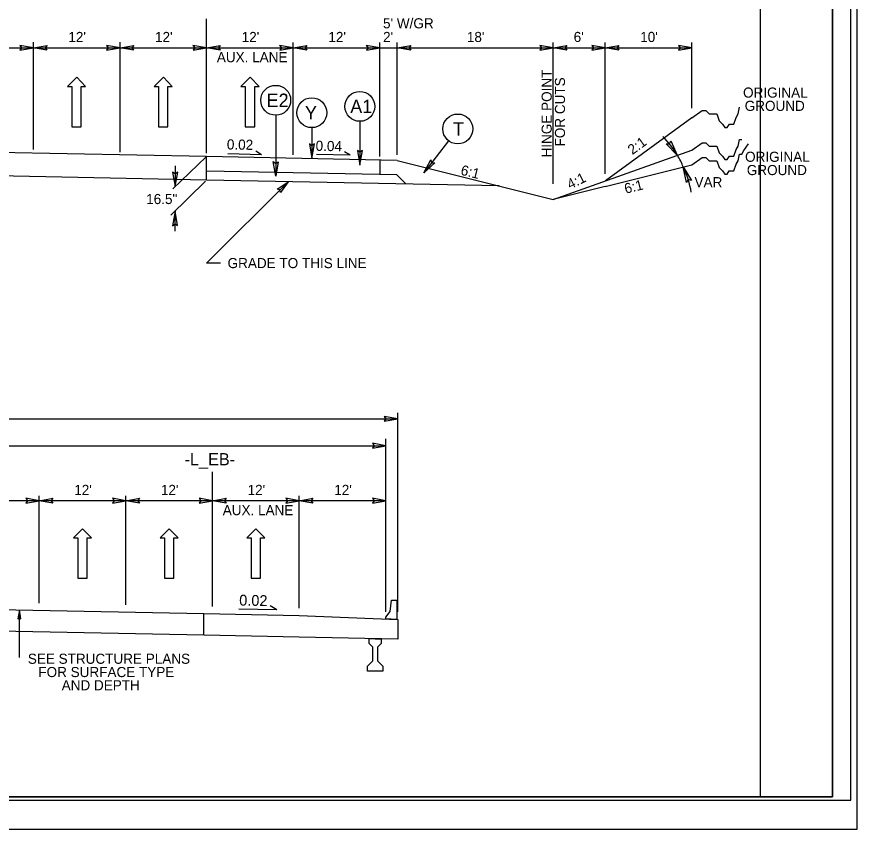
# Model space of a CAD drawing. Extents: x 1640342 to 1730599, y 538663 to 843747.
# Drawn here: x 1730061 to 1730177.4, y 539625.5 to 539738 of the extents above; entities that cross this region are included whole.
import ezdxf

# ---------------------------------------------------------------- set-up
doc = ezdxf.new("R2010")
doc.units = 0
for name, color, linetype in [('Default', 7, 'Continuous'), ('Prop Dimension Text', 7, 'Continuous'), ('Prop Terminator CELL', 7, 'Continuous'), ('Sheet Clip Boundary CELL', 7, 'Continuous'), ('Sheet Layout Plan Border', 7, 'Continuous'), ('Sheet Plan CELL', 7, 'Continuous'), ('Sheet Plan Layout CELL', 7, 'Continuous'), ('Sheet Plot Border Inside CELL', 7, 'Continuous'), ('Sheet Plot Border Outside CELL', 7, 'Continuous'), ('Typical Hinge Slope Interstate CELL', 7, 'Continuous'), ('Typical ID Circle CELL', 7, 'Continuous'), ('Typical Pavement Slope CELL', 7, 'Continuous'), ('Typical Pavement Slope Information CELL', 7, 'Continuous'), ('Typical Terminator CELL', 7, 'Continuous'), ('Typical Text Centerline CELL', 7, 'Continuous'), ('Typical Text General CELL', 7, 'Continuous'), ('Typical Text ID Circle CELL', 7, 'Continuous')]:
    doc.layers.add(name, color=color, linetype=linetype)

msp = doc.modelspace()

# ---------------------------------------------------------------- linework, layer by layer
at = {"layer": 'Default'}
for p, q in [((1730087.31, 539719.13), (1730087.31, 539737.7)), ((1730063.33, 539719.61), (1730063.33, 539734.47)), ((1730075.33, 539719.25), (1730075.33, 539734.46)), ((1730087.31, 539719.13), (1730087.31, 539734.46)), ((1730099.31, 539718.89), (1730099.31, 539734.44)), ((1730111.31, 539718.89), (1730111.31, 539734.44)), ((1730111.31, 539718.65), (1730111.31, 539734.44)), ((1730113.71, 539718.89), (1730113.71, 539734.44)), ((1730135.32, 539714.85), (1730135.32, 539734.44)), ((1730142.52, 539716.26), (1730142.52, 539734.44)), ((1730154.52, 539725.33), (1730154.52, 539734.44)), ((1730051.33, 539733.7), (1730063.33, 539733.7)), ((1730063.33, 539733.7), (1730075.33, 539733.7)), ((1730075.33, 539733.7), (1730087.33, 539733.7)), ((1730087.33, 539733.7), (1730099.33, 539733.7)), ((1730099.33, 539733.7), (1730111.33, 539733.7)), ((1730099.33, 539733.7), (1730111.33, 539733.7)), ((1730111.33, 539733.7), (1730113.71, 539733.7)), ((1730113.71, 539733.7), (1730135.31, 539733.7)), ((1730135.31, 539733.7), (1730142.51, 539733.7)), ((1730142.51, 539733.7), (1730154.51, 539733.7)), ((1730069.33, 539729.61), (1730068.05, 539728.35)), ((1730070.57, 539728.35), (1730069.33, 539729.61)), ((1730081.33, 539729.61), (1730080.05, 539728.35)), ((1730082.57, 539728.35), (1730081.33, 539729.61)), ((1730093.33, 539729.61), (1730092.05, 539728.35)), ((1730094.57, 539728.35), (1730093.33, 539729.61)), ((1730068.05, 539728.35), (1730068.65, 539728.35)), ((1730068.65, 539728.35), (1730068.65, 539722.75)), ((1730069.97, 539722.75), (1730069.97, 539728.35)), ((1730069.97, 539728.35), (1730070.57, 539728.35)), ((1730080.05, 539728.35), (1730080.65, 539728.35)), ((1730080.65, 539728.35), (1730080.65, 539722.75)), ((1730081.97, 539722.75), (1730081.97, 539728.35)), ((1730081.97, 539728.35), (1730082.57, 539728.35)), ((1730092.05, 539728.35), (1730092.65, 539728.35)), ((1730092.65, 539728.35), (1730092.65, 539722.75)), ((1730093.97, 539722.75), (1730093.97, 539728.35)), ((1730093.97, 539728.35), (1730094.57, 539728.35)), ((1730068.65, 539722.75), (1730069.97, 539722.75)), ((1730080.65, 539722.75), (1730081.97, 539722.75)), ((1730092.65, 539722.75), (1730093.97, 539722.75)), ((1730087.27, 539718.61), (1730082.62, 539714.16)), ((1730082.96, 539717.35), (1730082.96, 539714.48)), ((1730087.15, 539715.23), (1730082.38, 539710.54)), ((1730082.94, 539708.33), (1730082.94, 539711.08)), ((1730113.78, 539655.61), (1730113.78, 539683.13)), ((1729958.11, 539682.31), (1730113.78, 539682.31)), ((1730112.15, 539655.61), (1730112.15, 539679.55)), ((1729959.73, 539678.6), (1730112.15, 539678.6)), ((1730088.15, 539656.33), (1730088.15, 539674.98)), ((1730064.15, 539656.81), (1730064.15, 539671.68)), ((1730076.15, 539656.57), (1730076.15, 539671.68)), ((1730088.15, 539656.33), (1730088.15, 539671.68)), ((1730100.15, 539656.09), (1730100.15, 539671.68)), ((1730064.15, 539670.98), (1730052.15, 539670.98)), ((1730076.15, 539670.98), (1730064.15, 539670.98)), ((1730088.15, 539670.98), (1730076.15, 539670.98)), ((1730100.15, 539670.98), (1730088.15, 539670.98)), ((1730112.15, 539670.98), (1730100.15, 539670.98)), ((1730070.15, 539667.11), (1730068.87, 539665.85)), ((1730071.39, 539665.85), (1730070.15, 539667.11)), ((1730082.15, 539667.11), (1730080.87, 539665.85)), ((1730083.39, 539665.85), (1730082.15, 539667.11)), ((1730094.15, 539667.11), (1730092.87, 539665.85)), ((1730095.39, 539665.85), (1730094.15, 539667.11)), ((1730068.87, 539665.85), (1730069.47, 539665.85)), ((1730069.47, 539665.85), (1730069.47, 539660.25)), ((1730070.79, 539660.25), (1730070.79, 539665.85)), ((1730070.79, 539665.85), (1730071.39, 539665.85)), ((1730080.87, 539665.85), (1730081.47, 539665.85)), ((1730081.47, 539665.85), (1730081.47, 539660.25)), ((1730082.79, 539660.25), (1730082.79, 539665.85)), ((1730082.79, 539665.85), (1730083.39, 539665.85)), ((1730092.87, 539665.85), (1730093.47, 539665.85)), ((1730093.47, 539665.85), (1730093.47, 539660.25)), ((1730094.79, 539660.25), (1730094.79, 539665.85)), ((1730094.79, 539665.85), (1730095.39, 539665.85)), ((1730069.47, 539660.25), (1730070.79, 539660.25)), ((1730081.47, 539660.25), (1730082.79, 539660.25)), ((1730093.47, 539660.25), (1730094.79, 539660.25))]:
    msp.add_line(p, q, dxfattribs=at)
for points in [[(1730061.46, 539733.38), (1730063.33, 539733.7), (1730061.45, 539734.03), (1730061.69, 539733.7)], [(1730065.21, 539733.38), (1730063.33, 539733.7), (1730065.22, 539734.03), (1730064.98, 539733.7)], [(1730073.46, 539733.38), (1730075.33, 539733.7), (1730073.45, 539734.03), (1730073.69, 539733.7)], [(1730077.21, 539733.38), (1730075.33, 539733.7), (1730077.22, 539734.03), (1730076.98, 539733.7)], [(1730085.44, 539733.38), (1730087.31, 539733.7), (1730085.43, 539734.03), (1730085.67, 539733.7)], [(1730089.19, 539733.38), (1730087.31, 539733.7), (1730089.2, 539734.03), (1730088.96, 539733.7)], [(1730097.44, 539733.38), (1730099.31, 539733.7), (1730097.43, 539734.03), (1730097.67, 539733.7)], [(1730101.19, 539733.38), (1730099.31, 539733.7), (1730101.2, 539734.03), (1730100.96, 539733.7)], [(1730109.44, 539733.38), (1730111.31, 539733.7), (1730109.43, 539734.03), (1730109.67, 539733.7)], [(1730115.59, 539733.38), (1730113.71, 539733.7), (1730115.6, 539734.03), (1730115.36, 539733.7)], [(1730133.45, 539733.38), (1730135.32, 539733.7), (1730133.43, 539734.03), (1730133.67, 539733.7)], [(1730137.19, 539733.38), (1730135.32, 539733.7), (1730137.2, 539734.03), (1730136.96, 539733.7)], [(1730140.65, 539733.38), (1730142.52, 539733.7), (1730140.63, 539734.03), (1730140.87, 539733.7)], [(1730144.39, 539733.38), (1730142.52, 539733.7), (1730144.4, 539734.03), (1730144.16, 539733.7)], [(1730152.64, 539733.38), (1730154.51, 539733.7), (1730152.63, 539734.03), (1730152.87, 539733.7)], [(1730151.58, 539720.81), (1730152.49, 539718.81), (1730150.95, 539720.39), (1730151.42, 539720.38)], [(1730153.76, 539715.07), (1730153.29, 539717.21), (1730154.47, 539715.34), (1730154.01, 539715.45)], [(1730153.76, 539715.07), (1730153.29, 539717.21), (1730154.47, 539715.34), (1730154.01, 539715.45)], [(1730111.9, 539681.99), (1730113.78, 539682.31), (1730111.89, 539682.65), (1730112.13, 539682.31)], [(1730110.28, 539678.28), (1730112.15, 539678.6), (1730110.27, 539678.94), (1730110.51, 539678.6)], [(1730062.28, 539670.66), (1730064.15, 539670.98), (1730062.27, 539671.32), (1730062.51, 539670.98)], [(1730066.03, 539670.66), (1730064.15, 539670.98), (1730066.04, 539671.32), (1730065.8, 539670.98)], [(1730074.28, 539670.66), (1730076.15, 539670.98), (1730074.27, 539671.32), (1730074.51, 539670.98)], [(1730078.03, 539670.66), (1730076.15, 539670.98), (1730078.04, 539671.32), (1730077.8, 539670.98)], [(1730086.28, 539670.66), (1730088.15, 539670.98), (1730086.27, 539671.32), (1730086.51, 539670.98)], [(1730090.03, 539670.66), (1730088.15, 539670.98), (1730090.04, 539671.32), (1730089.8, 539670.98)], [(1730098.28, 539670.66), (1730100.15, 539670.98), (1730098.27, 539671.32), (1730098.51, 539670.98)], [(1730102.03, 539670.66), (1730100.15, 539670.98), (1730102.04, 539671.32), (1730101.8, 539670.98)], [(1730110.28, 539670.66), (1730112.15, 539670.98), (1730110.27, 539671.32), (1730110.51, 539670.98)]]:
    msp.add_lwpolyline(points, close=True, dxfattribs=at)
at = {"layer": 'Prop Terminator CELL'}
msp.add_lwpolyline([(1730097.1, 539714.11), (1730098.59, 539715.16), (1730097.54, 539713.66), (1730097.47, 539714.05)], close=True, dxfattribs=at)
at = {"layer": 'Sheet Clip Boundary CELL'}
msp.add_lwpolyline([(1729883.99, 539630), (1730163.99, 539630), (1730163.99, 539797.7), (1730126.14, 539797.7), (1730126.14, 539840), (1729883.99, 539840)], close=True, dxfattribs=at)
at = {"layer": 'Sheet Layout Plan Border'}
msp.add_lwpolyline([(1729883.99, 539630), (1730163.99, 539630), (1730163.99, 539797.7), (1730126.14, 539797.7), (1730126.14, 539840), (1729883.99, 539840)], close=True, dxfattribs=at)
at = {"layer": 'Sheet Plan CELL'}
for points in [[(1730174, 539840), (1729873.99, 539840), (1729873.99, 539630), (1730173.99, 539630)], [(1729873.99, 539630), (1729873.99, 539840), (1730133.98, 539840), (1730133.99, 539809.99), (1730173.99, 539809.99), (1730173.99, 539630)]]:
    msp.add_lwpolyline(points, close=True, dxfattribs=at)
at = {"layer": 'Sheet Plan Layout CELL'}
msp.add_lwpolyline([(1729873.99, 539840), (1729873.99, 539630), (1730173.99, 539630), (1730173.99, 539797.7), (1730126.14, 539797.7), (1730126.14, 539840)], close=True, dxfattribs=at)
at = {"layer": 'Sheet Plot Border Inside CELL'}
msp.add_lwpolyline([(1729843.29, 539629.5), (1730176.49, 539629.5), (1730176.49, 539840.5), (1729843.29, 539840.5)], close=True, dxfattribs=at)
at = {"layer": 'Sheet Plot Border Outside CELL'}
msp.add_lwpolyline([(1729840.69, 539625.5), (1730177.39, 539625.5), (1730177.39, 539844.5), (1729840.69, 539844.5)], close=True, dxfattribs=at)
at = {"layer": 'Typical Hinge Slope Interstate CELL'}
for points in [[(1730154.51, 539723.99), (1730155.95, 539725), (1730156.42, 539725), (1730156.89, 539724.54), (1730157.2, 539724.54), (1730157.67, 539724.54), (1730157.98, 539724.54), (1730158.29, 539723.6), (1730158.76, 539723.14), (1730159.07, 539722.67), (1730159.38, 539722.67), (1730159.69, 539723.14), (1730160, 539723.14), (1730160.31, 539723.14), (1730160.62, 539724.07), (1730160.93, 539724.54), (1730161.09, 539725.47)], [(1730154.51, 539719.53), (1730155.95, 539720.55), (1730156.42, 539720.55), (1730156.89, 539720.08), (1730157.2, 539720.08), (1730157.67, 539720.08), (1730157.98, 539720.08), (1730158.29, 539719.14), (1730158.76, 539718.68), (1730159.07, 539718.21), (1730159.38, 539718.21), (1730159.69, 539718.68), (1730160, 539718.68), (1730160.31, 539718.68), (1730160.62, 539719.61), (1730160.93, 539720.08), (1730161.09, 539721.01), (1730161.4, 539721.01)], [(1730154.51, 539717.51), (1730155.95, 539718.52), (1730156.42, 539718.52), (1730156.88, 539718.06), (1730157.19, 539718.06), (1730157.66, 539718.06), (1730157.97, 539718.06), (1730158.28, 539717.12), (1730158.75, 539716.66), (1730159.06, 539716.19), (1730159.37, 539716.19), (1730159.68, 539716.66), (1730159.99, 539716.66), (1730160.31, 539716.66), (1730160.62, 539717.59), (1730160.93, 539718.06), (1730161.08, 539718.99), (1730161.4, 539718.99), (1730161.71, 539719.46), (1730162.02, 539719.93), (1730162.33, 539720.39)]]:
    msp.add_lwpolyline(points, dxfattribs=at)
for centre, start, end in [((1730142.02, 539712.83), 29.7519, 45.5036), ((1730142.51, 539711.81), 8.9538, 26.5701), ((1730142.51, 539711.81), 8.9538, 26.5701)]:
    msp.add_arc(centre, 12.06, start, end, dxfattribs=at)
msp.add_ellipse((1730142.4, 539719.42), major_axis=(10.89, -5.19), ratio=0.5, start_param=0.463735, end_param=0.681536, dxfattribs=at)
at = {"layer": 'Typical ID Circle CELL'}
for p, q in [((1730096.88, 539724.36), (1730096.88, 539715.92)), ((1730108.53, 539723.52), (1730108.53, 539717.47)), ((1730101.88, 539722.64), (1730101.88, 539718.37)), ((1730120.83, 539720.82), (1730117.4, 539716.38))]:
    msp.add_line(p, q, dxfattribs=at)
for centre in [(1730096.88, 539726.43), (1730108.53, 539725.59), (1730101.88, 539724.71), (1730122.09, 539722.46)]:
    msp.add_circle(centre, 2.07, dxfattribs=at)
at = {"layer": 'Typical Pavement Slope CELL'}
for p, q in [((1730154.51, 539723.99), (1730142.53, 539715.28)), ((1730087.31, 539718.64), (1730040.5, 539719.57)), ((1730135.31, 539712.71), (1730154.51, 539719.53)), ((1730087.31, 539715.39), (1730087.31, 539718.64)), ((1730113.71, 539718.11), (1730087.31, 539718.64)), ((1730111.31, 539718.16), (1730111.31, 539716.14)), ((1730113.71, 539718.11), (1730135.31, 539712.71)), ((1730113.66, 539716.09), (1730087.34, 539716.62)), ((1730142.51, 539714.51), (1730154.51, 539717.51)), ((1730087.31, 539715.39), (1730040.5, 539716.32)), ((1730127.84, 539714.58), (1730087.31, 539715.39)), ((1730113.66, 539716.09), (1730114.91, 539714.84)), ((1730142.51, 539714.51), (1730135.31, 539712.71)), ((1730086.94, 539652.35), (1730086.94, 539655.35))]:
    msp.add_line(p, q, dxfattribs=at)
for points in [[(1730112.15, 539654.61), (1730112.15, 539654.86), (1730112.73, 539655.63), (1730112.9, 539657.22), (1730113.65, 539657.22), (1730113.65, 539654.55)], [(1730041.94, 539656.25), (1730086.94, 539655.35)], [(1730086.94, 539655.35), (1730100.15, 539655.09), (1730113.78, 539654.54)], [(1730113.65, 539654.55), (1730112.15, 539654.61)], [(1730113.78, 539654.54), (1730113.78, 539651.82)], [(1730086.94, 539652.35), (1730041.94, 539653.25)], [(1730113.78, 539651.82), (1730100.15, 539652.09), (1730086.94, 539652.35)], [(1730109.82, 539651.9), (1730110.65, 539651.88), (1730111.48, 539651.86)], [(1730109.82, 539651.21), (1730109.82, 539651.9)], [(1730111.48, 539651.86), (1730111.48, 539651.21)], [(1730110.32, 539650.71), (1730109.82, 539651.21)], [(1730110.32, 539648.8), (1730110.32, 539650.71)], [(1730111.48, 539651.21), (1730110.98, 539650.71)], [(1730110.98, 539650.71), (1730110.98, 539648.8)], [(1730109.57, 539648.05), (1730110.32, 539648.8)], [(1730109.57, 539647.38), (1730109.57, 539648.05)], [(1730110.98, 539648.8), (1730111.73, 539648.05)], [(1730111.73, 539648.05), (1730111.73, 539647.38)], [(1730111.73, 539647.38), (1730110.65, 539647.38), (1730109.57, 539647.38)]]:
    msp.add_lwpolyline(points, dxfattribs=at)
at = {"layer": 'Typical Pavement Slope Information CELL'}
for p, q in [((1730094.9, 539718.9), (1730090.24, 539719)), ((1730094.9, 539718.9), (1730094.12, 539719.38)), ((1730107.18, 539718.84), (1730102.52, 539718.93)), ((1730107.18, 539718.84), (1730106.4, 539719.31)), ((1730097.04, 539655.86), (1730096.13, 539656.41)), ((1730097.04, 539655.86), (1730091.78, 539655.96))]:
    msp.add_line(p, q, dxfattribs=at)
at = {"layer": 'Typical Terminator CELL'}
for p, q in [((1730087.31, 539703.89), (1730098.59, 539715.16)), ((1730089.22, 539703.89), (1730087.31, 539703.89))]:
    msp.add_line(p, q, dxfattribs=at)
for points in [[(1730101.54, 539720.38), (1730101.88, 539718.37), (1730102.24, 539720.39), (1730101.88, 539720.13)], [(1730108.19, 539719.47), (1730108.53, 539717.47), (1730108.89, 539719.48), (1730108.53, 539719.23)], [(1730097.22, 539717.93), (1730096.88, 539715.92), (1730096.52, 539717.94), (1730096.88, 539717.68)], [(1730118.9, 539717.76), (1730117.4, 539716.38), (1730118.35, 539718.2), (1730118.47, 539717.78)], [(1730082.61, 539716.49), (1730082.96, 539714.48), (1730083.32, 539716.5), (1730082.96, 539716.25)], [(1730083.28, 539709.08), (1730082.94, 539711.08), (1730082.58, 539709.06), (1730082.94, 539709.32)]]:
    msp.add_lwpolyline(points, close=True, dxfattribs=at)
at = {"layer": 'Typical Text ID Circle CELL'}
msp.add_line((1730061.39, 539649.27), (1730061.39, 539655.86), dxfattribs=at)
msp.add_lwpolyline([(1730061.6, 539654.63), (1730061.39, 539655.86), (1730061.17, 539654.63), (1730061.39, 539654.78)], close=True, dxfattribs=at)

# ---------------------------------------------------------------- texts
at = {"layer": 'Default'}
for s, height, rotation, p in [('16.5"', 1.4, 360, (1730078.95, 539712.06)), ("12'", 1.4, 360, (1730068.99, 539671.78)), ("12'", 1.4, 360, (1730080.99, 539671.78)), ("12'", 1.4, 360, (1730104.99, 539671.78)), ('0.02', 1.5, 358.8542, (1730091.82, 539656.47))]:
    msp.add_text(s, height=height, rotation=rotation, dxfattribs=at).set_placement(p)
at = {"layer": 'Prop Dimension Text'}
for s, p in [("18'", (1730123.35, 539734.5)), ("6'", (1730138.14, 539734.5)), ("10'", (1730147.35, 539734.5)), ('ORIGINAL', (1730161.59, 539726.8)), ('GROUND', (1730161.82, 539724.96)), ('ORIGINAL', (1730161.87, 539717.91)), ('GROUND', (1730162.11, 539716.07)), ('VAR', (1730154.87, 539714.39))]:
    msp.add_text(s, height=1.4, dxfattribs=at).set_placement(p)
for s, rotation, p in [('HINGE POINT', 90, (1730135.1, 539718.51)), ('FOR CUTS', 90, (1730136.94, 539720.04)), ('2:1', 36.0298, (1730146.26, 539718.83)), ('6:1', 345.9638, (1730122.4, 539716.15)), ('4:1', 26.5701, (1730137.65, 539714.07)), ('6:1', 14.0381, (1730145.35, 539713.48))]:
    msp.add_text(s, height=1.4, rotation=rotation, dxfattribs=at).set_placement(p)
at = {"layer": 'Typical Pavement Slope Information CELL'}
for s, p in [("5' W/GR", (1730111.74, 539736.39)), ("12'", (1730068.17, 539734.5)), ("12'", (1730080.17, 539734.5)), ("12'", (1730092.17, 539734.5)), ("12'", (1730104.17, 539734.5)), ("2'", (1730111.75, 539734.5)), ('AUX. LANE', (1730088.73, 539731.7)), ("12'", (1730092.99, 539671.78)), ('AUX. LANE', (1730089.55, 539668.98))]:
    msp.add_text(s, height=1.4, dxfattribs=at).set_placement(p)
for s, p in [('0.02', (1730090.11, 539719.63)), ('0.04', (1730102.4, 539719.44))]:
    msp.add_text(s, height=1.4, rotation=358.8543, dxfattribs=at).set_placement(p)
at = {"layer": 'Typical Text Centerline CELL'}
msp.add_text('-L_EB-', height=1.683, dxfattribs=at).set_placement((1730084.26, 539675.89))
at = {"layer": 'Typical Text General CELL'}
msp.add_text('GRADE TO THIS LINE', height=1.4, rotation=360, dxfattribs=at).set_placement((1730090.22, 539703.19))
at = {"layer": 'Typical Text ID Circle CELL'}
for s, height, p in [('E2', 1.854, (1730095.63, 539725.5)), ('A1', 1.854, (1730107.21, 539724.66)), ('Y', 1.85, (1730100.94, 539723.78)), ('T', 1.85, (1730121.43, 539721.53)), ('SEE STRUCTURE PLANS', 1.4, (1730062.56, 539648.4)), ('FOR SURFACE TYPE', 1.4, (1730064.02, 539646.56)), ('AND DEPTH', 1.4, (1730067.25, 539644.73))]:
    msp.add_text(s, height=height, dxfattribs=at).set_placement(p)

doc.saveas('drawing.dxf')
